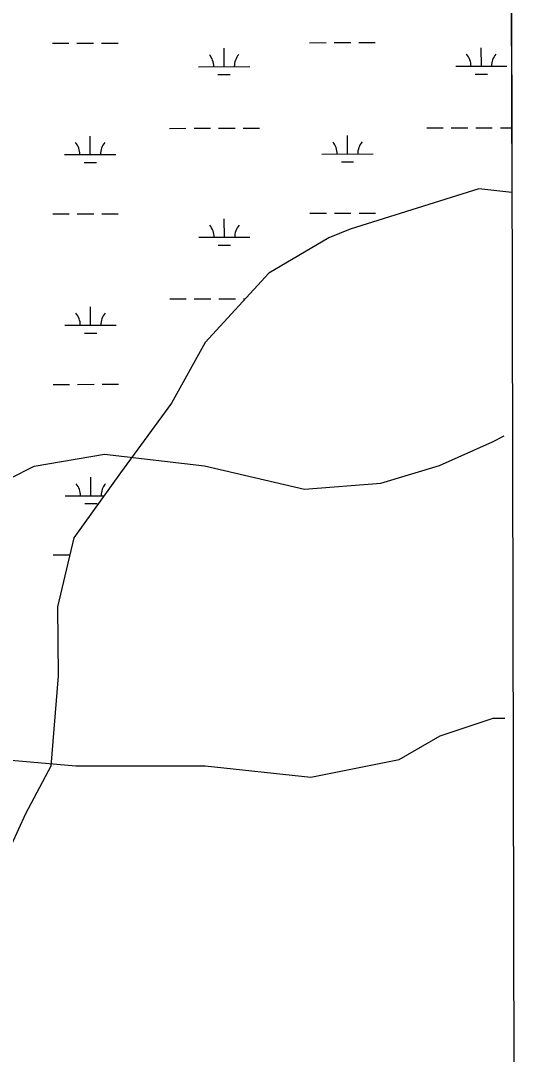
# Model space of a CAD drawing. Extents: x 3329332 to 3367211, y 631066 to 656469.
# Drawn here: x 3364052 to 3365030, y 643678 to 645693 of the extents above; entities that cross this region are included whole.
import ezdxf

# ---------------------------------------------------------------- set-up
doc = ezdxf.new("R2010")
doc.units = 0
for name, color, linetype in [('V-GRID-FRAM', 7, 'Continuous'), ('V-SITE-VEGE', 7, 'Continuous'), ('V-TOPO-SHOR', 7, 'Continuous'), ('V-WETL-SWMP', 7, 'Continuous')]:
    doc.layers.add(name, color=color, linetype=linetype)

msp = doc.modelspace()

# ---------------------------------------------------------------- linework, layer by layer
at = {"layer": 'V-GRID-FRAM'}
msp.add_lwpolyline([(3333429.9, 654632), (3364987.9, 654691.7), (3365030.2, 636507.7), (3333456.4, 636448), (3333429.9, 654632)], dxfattribs=at)
at = {"layer": 'V-SITE-VEGE'}
msp.add_line((3365005.4, 647172.9), (3365015.4, 642866.6), dxfattribs=at)
at = {"layer": 'V-TOPO-SHOR'}
for points in [[(3364032, 644801.4), (3364077.8, 644824.4), (3364215.3, 644847.6), (3364410.3, 644825.1), (3364605.2, 644779.6), (3364754.3, 644791.3), (3364868.8, 644825.9), (3364971.9, 644872), (3364994.8, 644883.5)], [(3364033, 644251.1), (3364159.1, 644239.9), (3364308.2, 644240.2), (3364411.4, 644240.4), (3364617.8, 644217.8), (3364789.7, 644252.5), (3364869.8, 644298.5), (3364973, 644333.1), (3364995.9, 644333.2)]]:
    msp.add_lwpolyline(points, dxfattribs=at)
at = {"layer": 'V-WETL-SWMP'}
for p, q in [((3365007.4, 646302.6), (3365009.6, 645358)), ((3364113.4, 645649.3), (3364145.4, 645649.3)), ((3364161.4, 645649.4), (3364193.4, 645649.4)), ((3364209.4, 645649.5), (3364241.4, 645649.5)), ((3364615.3, 645650.2), (3364647.3, 645650.3)), ((3364663.3, 645650.3), (3364695.3, 645650.4)), ((3364711.3, 645650.4), (3364743.3, 645650.5)), ((3364448.3, 645603.5), (3364448.2, 645639.5)), ((3364950.2, 645604.4), (3364950.1, 645640.4)), ((3364900.2, 645604.3), (3365000.2, 645604.5)), ((3364398.3, 645603.4), (3364498.3, 645603.6)), ((3364436.3, 645588), (3364460.3, 645588.1)), ((3364938.2, 645589), (3364962.2, 645589)), ((3364389.7, 645483.3), (3364421.7, 645483.4)), ((3364437.7, 645483.4), (3364469.7, 645483.4)), ((3364485.7, 645483.5), (3364517.7, 645483.5)), ((3364843.6, 645484.2), (3364875.6, 645484.2)), ((3364891.6, 645484.2), (3364923.6, 645484.3)), ((3364939.6, 645484.3), (3364971.6, 645484.4)), ((3364987.6, 645484.4), (3365009.3, 645484.5)), ((3364187.2, 645432.2), (3364187.1, 645468.2)), ((3364341.7, 645483.2), (3364373.7, 645483.3)), ((3364689.1, 645433.1), (3364689, 645469.1)), ((3364137.2, 645432.1), (3364237.2, 645432.3)), ((3364639.1, 645433), (3364739.1, 645433.2)), ((3364175.2, 645416.7), (3364199.2, 645416.8)), ((3364677.1, 645417.7), (3364701.1, 645417.7)), ((3364945.4, 645365.3), (3364694.3, 645286.9)), ((3365009.6, 645358), (3364945.4, 645365.3)), ((3364114, 645316.6), (3364146, 645316.7)), ((3364162, 645316.7), (3364194, 645316.8)), ((3364210, 645316.8), (3364242, 645316.8)), ((3364448.9, 645270.8), (3364448.8, 645306.8)), ((3364615.9, 645317.5), (3364647.9, 645317.6)), ((3364663.9, 645317.6), (3364695.9, 645317.7)), ((3364711.9, 645317.7), (3364743.9, 645317.8)), ((3364694.3, 645286.9), (3364652.5, 645269.6)), ((3364398.9, 645270.7), (3364498.9, 645270.9)), ((3364652.5, 645269.6), (3364535.7, 645201.1)), ((3364436.9, 645255.4), (3364460.9, 645255.4)), ((3364535.7, 645201.1), (3364411.3, 645065.4)), ((3364342.3, 645150.5), (3364374.3, 645150.6)), ((3364390.3, 645150.6), (3364422.3, 645150.7)), ((3364438.3, 645150.7), (3364470.3, 645150.8)), ((3364486.3, 645150.8), (3364489.6, 645150.8)), ((3364187.8, 645099.5), (3364187.7, 645135.5)), ((3364137.8, 645099.4), (3364237.8, 645099.6)), ((3364175.8, 645084), (3364199.8, 645084.1)), ((3364411.3, 645065.4), (3364345.5, 644947.2)), ((3364114.6, 644983.9), (3364146.6, 644984)), ((3364162.6, 644984), (3364194.6, 644984.1)), ((3364210.6, 644984.1), (3364242.6, 644984.2)), ((3364345.5, 644947.2), (3364246.3, 644811.8)), ((3364246.3, 644811.8), (3364155.3, 644684.8)), ((3364188.4, 644766.8), (3364188.4, 644802.8)), ((3364138.4, 644766.7), (3364214.1, 644766.9)), ((3364176.5, 644751.4), (3364200.5, 644751.4)), ((3364155.3, 644684.8), (3364123.3, 644550.2)), ((3364115.2, 644651.3), (3364147.2, 644651.3)), ((3364123.3, 644550.2), (3364124.9, 644415.9)), ((3364124.9, 644415.9), (3364110.1, 644239.5)), ((3364115.9, 644318.6), (3364116.7, 644318.6)), ((3364110.1, 644239.5), (3364060.8, 644146.7)), ((3364060.8, 644146.7), (3363995.2, 644003.2))]:
    msp.add_line(p, q, dxfattribs=at)
for centre, start, end in [((3364393, 645603.8), 359.3365, 40.8801), ((3364503.5, 645604.1), 139.3365, 180.8801), ((3364894.9, 645604.8), 359.3365, 40.8801), ((3365005.4, 645605), 139.3365, 180.8801), ((3364131.9, 645432.5), 359.3365, 40.8801), ((3364242.4, 645432.8), 139.3365, 180.8801), ((3364633.8, 645433.5), 359.3365, 40.8801), ((3364744.3, 645433.7), 139.3365, 180.8801), ((3364393.7, 645271.2), 359.3365, 40.8801), ((3364504.2, 645271.4), 139.3365, 180.8801), ((3364132.6, 645099.9), 359.3365, 40.8801), ((3364243, 645100.1), 139.3365, 180.8801), ((3364133.2, 644767.2), 359.3365, 40.8801), ((3364243.7, 644767.4), 139.3365, 180.8801)]:
    msp.add_arc(centre, 35.2, start, end, dxfattribs=at)

doc.saveas('drawing.dxf')
